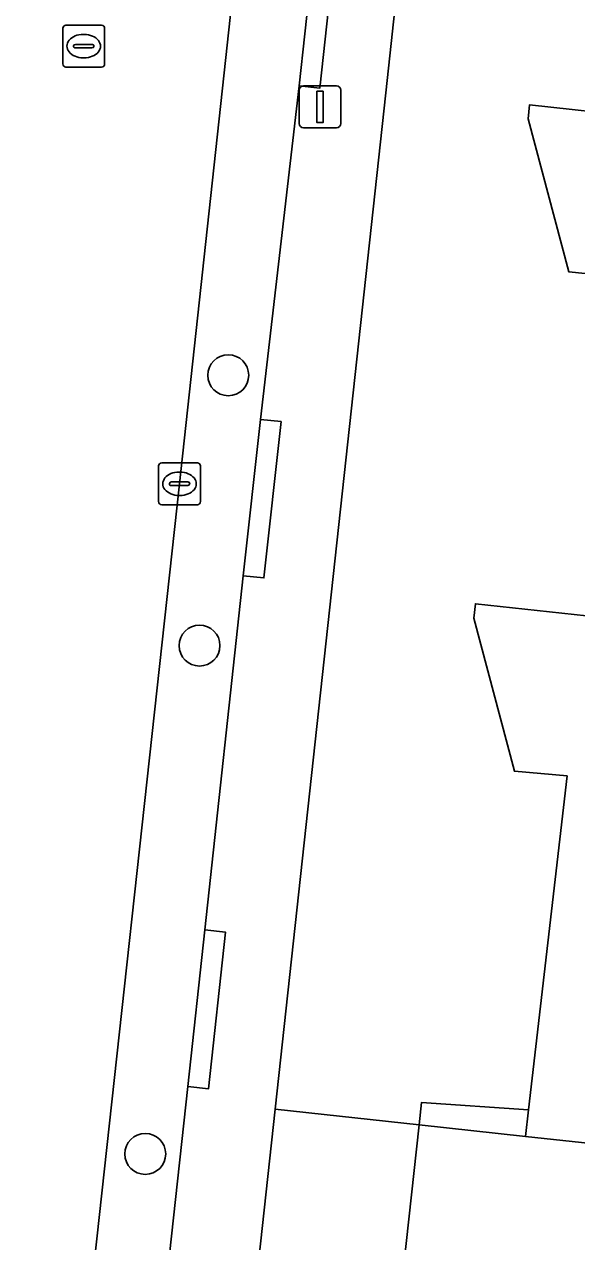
# Model space of a CAD drawing. Extents: x 160732 to 162107, y 387428 to 388479.
# Drawn here: x 162028.21 to 162041.42, y 387877.61 to 387906.72 of the extents above; entities that cross this region are included whole.
import ezdxf

# ---------------------------------------------------------------- set-up
doc = ezdxf.new("R2010")
doc.units = 0
for name, color, linetype in [('IMGEO_Boom', 7, 'Continuous'), ('IMGEO_Erf', 7, 'Continuous'), ('IMGEO_Groenvoorziening', 7, 'Continuous'), ('IMGEO_Kolk', 7, 'Continuous'), ('IMGEO_Lichtmast', 7, 'Continuous'), ('IMGEO_Muur', 7, 'Continuous'), ('IMGEO_Pand', 7, 'Continuous'), ('IMGEO_Pand_overbouw', 7, 'Continuous'), ('IMGEO_Parkeervlak_open', 7, 'Continuous'), ('IMGEO_Rijbaan_lokaal_open', 7, 'Continuous'), ('IMGEO_Rioolput', 7, 'Continuous'), ('IMGEO_Voetpad_open', 7, 'Continuous')]:
    doc.layers.add(name, color=color, linetype=linetype)

msp = doc.modelspace()

# ---------------------------------------------------------------- linework, layer by layer
at = {"layer": 'IMGEO_Boom'}
for centre in [(162033.087, 387898.329), (162032.4, 387891.866), (162031.101, 387879.712)]:
    msp.add_circle(centre, 0.489, dxfattribs=at)
at = {"layer": 'IMGEO_Erf'}
for points in [[(162042.936, 387928.789), (162039.462, 387929.159), (162037.481, 387910.847), (162036.857, 387905.078), (162034.207, 387880.781), (162037.651, 387880.405), (162037.706, 387880.939), (162040.267, 387880.766), (162041.19, 387888.751), (162039.933, 387888.863), (162038.959, 387892.521), (162038.999, 387892.865), (162041.656, 387892.58)], [(162042.486, 387900.672), (162041.232, 387900.802), (162040.264, 387904.46), (162040.292, 387904.793), (162042.913, 387904.508)]]:
    msp.add_lwpolyline(points, dxfattribs=at)
at = {"layer": 'IMGEO_Groenvoorziening'}
for points in [[(162036.235, 387867.453), (162037.651, 387880.405), (162034.207, 387880.781), (162032.794, 387867.828)], [(162044.517, 387866.514), (162045.932, 387879.512), (162040.194, 387880.131), (162037.651, 387880.405), (162036.235, 387867.453)]]:
    msp.add_lwpolyline(points, close=True, dxfattribs=at)
at = {"layer": 'IMGEO_Kolk'}
for p, q in [((162031.421, 387895.309), (162031.421, 387896.161)), ((162031.496, 387896.235), (162032.348, 387896.235)), ((162031.909, 387896.015), (162031.934, 387896.015)), ((162032.422, 387896.161), (162032.422, 387895.309)), ((162031.68, 387895.729), (162031.68, 387895.741)), ((162032.118, 387895.692), (162031.72, 387895.692)), ((162031.723, 387895.778), (162032.121, 387895.778)), ((162032.164, 387895.741), (162032.164, 387895.729)), ((162031.932, 387895.455), (162031.907, 387895.455)), ((162032.348, 387895.235), (162031.496, 387895.235))]:
    msp.add_line(p, q, dxfattribs=at)
for points in [[(162031.421, 387895.309), (162031.421, 387896.161)], [(162031.496, 387896.235), (162032.348, 387896.235)], [(162032.422, 387896.161), (162032.422, 387895.309)], [(162032.348, 387895.235), (162031.496, 387895.235)]]:
    msp.add_lwpolyline(points, dxfattribs=at)
for centre, radius, start, end in [((162031.498, 387896.159), 0.0765, 91.552, 178.448), ((162031.498, 387896.159), 0.0765, 91.552, 178.448), ((162032.346, 387896.159), 0.0765, 1.552, 88.448), ((162032.346, 387896.159), 0.0765, 1.552, 88.448), ((162031.72, 387895.738), 0.0403, 85.8775, 175.7526), ((162031.717, 387895.728), 0.0366, 178.938, 274.7102), ((162032.121, 387895.735), 0.043, 264.8664, 352.4533), ((162032.125, 387895.74), 0.0386, 1.7309, 96.639), ((162031.498, 387895.311), 0.0765, 181.552, 268.448), ((162031.498, 387895.311), 0.0765, 181.552, 268.448), ((162032.346, 387895.311), 0.0765, 271.552, 358.448), ((162032.346, 387895.311), 0.0765, 271.552, 358.448)]:
    msp.add_arc(centre, radius, start, end, dxfattribs=at)
for centre, major_axis, ratio, start_param, end_param in [((162031.908, 387895.735), (-0.387, 0.002), 0.722429, 4.712389, 7.853982), ((162031.933, 387895.735), (-0.39, 0.002), 0.717154, 1.570796, 4.712389)]:
    msp.add_ellipse(centre, major_axis=major_axis, ratio=ratio, start_param=start_param, end_param=end_param, dxfattribs=at)
at = {"layer": 'IMGEO_Lichtmast'}
for p, q in [((162034.786, 387904.346), (162034.786, 387905.146)), ((162034.786, 387905.146), (162034.786, 387904.346)), ((162034.886, 387905.246), (162035.676, 387905.246)), ((162035.676, 387905.246), (162034.886, 387905.246)), ((162035.776, 387905.146), (162035.776, 387904.346)), ((162035.776, 387904.346), (162035.776, 387905.146)), ((162035.676, 387904.246), (162034.886, 387904.246)), ((162034.886, 387904.246), (162035.676, 387904.246))]:
    msp.add_line(p, q, dxfattribs=at)
msp.add_lwpolyline([(162035.206, 387905.121), (162035.356, 387905.121), (162035.356, 387904.371), (162035.206, 387904.371), (162035.206, 387905.121)], dxfattribs=at)
for centre, start, end in [((162034.886, 387905.146), 90, 180), ((162034.886, 387905.146), 90, 180), ((162035.676, 387905.146), 0, 90), ((162035.676, 387905.146), 360, 90), ((162034.886, 387904.346), 180, 270), ((162034.886, 387904.346), 180, 270), ((162035.676, 387904.346), 270, 0), ((162035.676, 387904.346), 270, 0)]:
    msp.add_arc(centre, 0.1, start, end, dxfattribs=at)
at = {"layer": 'IMGEO_Muur'}
msp.add_lwpolyline([(162037.706, 387880.939), (162037.651, 387880.405), (162040.194, 387880.131), (162040.267, 387880.766)], close=True, dxfattribs=at)
at = {"layer": 'IMGEO_Pand'}
for points in [[(162049.265, 387903.638), (162042.894, 387904.329), (162042.913, 387904.508), (162040.292, 387904.793), (162040.264, 387904.46), (162041.232, 387900.802), (162042.486, 387900.672), (162041.656, 387892.58), (162041.638, 387892.401), (162047.969, 387891.751)], [(162045.932, 387879.512), (162046.627, 387879.437), (162047.969, 387891.751), (162041.638, 387892.401), (162041.656, 387892.58), (162038.999, 387892.865), (162038.959, 387892.521), (162039.933, 387888.863), (162041.19, 387888.751), (162040.267, 387880.766), (162040.194, 387880.131)]]:
    msp.add_lwpolyline(points, close=True, dxfattribs=at)
at = {"layer": 'IMGEO_Pand_overbouw'}
msp.add_lwpolyline([(162037.706, 387880.939), (162037.651, 387880.405), (162040.194, 387880.131), (162040.267, 387880.766)], close=True, dxfattribs=at)
at = {"layer": 'IMGEO_Parkeervlak_open'}
for points in [[(162038.814, 387959.046), (162034.593, 387920.323), (162033.61, 387911.29), (162031.917, 387895.736), (162029.582, 387874.404), (162027.244, 387853.078), (162025.156, 387833.593)], [(162028.47, 387847.699), (162029.33, 387855.663), (162029.729, 387859.412), (162032.119, 387881.325), (162032.527, 387885.067), (162033.443, 387893.536), (162033.855, 387897.275), (162034.781, 387905.249), (162035.188, 387908.99), (162035.412, 387911.084), (162036.039, 387916.952), (162036.43, 387920.701), (162038.797, 387942.624)]]:
    msp.add_lwpolyline(points, dxfattribs=at)
at = {"layer": 'IMGEO_Rijbaan_lokaal_open'}
msp.add_lwpolyline([(162025.156, 387833.593), (162027.244, 387853.078), (162029.582, 387874.404), (162031.917, 387895.736), (162033.61, 387911.29), (162034.593, 387920.323), (162038.814, 387959.046)], dxfattribs=at)
at = {"layer": 'IMGEO_Rioolput'}
for p, q in [((162029.129, 387905.772), (162029.129, 387906.624)), ((162029.204, 387906.698), (162030.056, 387906.698)), ((162029.617, 387906.478), (162029.642, 387906.478)), ((162030.13, 387906.624), (162030.13, 387905.772)), ((162029.388, 387906.192), (162029.388, 387906.204)), ((162029.826, 387906.155), (162029.428, 387906.155)), ((162029.431, 387906.241), (162029.829, 387906.241)), ((162029.872, 387906.204), (162029.872, 387906.192)), ((162029.64, 387905.918), (162029.615, 387905.918)), ((162030.056, 387905.698), (162029.204, 387905.698))]:
    msp.add_line(p, q, dxfattribs=at)
for points in [[(162029.129, 387905.772), (162029.129, 387906.624)], [(162029.204, 387906.698), (162030.056, 387906.698)], [(162030.13, 387906.624), (162030.13, 387905.772)], [(162030.056, 387905.698), (162029.204, 387905.698)]]:
    msp.add_lwpolyline(points, dxfattribs=at)
for centre, radius, start, end in [((162029.206, 387906.622), 0.0765, 91.552, 178.448), ((162029.206, 387906.622), 0.0765, 91.552, 178.448), ((162030.054, 387906.622), 0.0765, 1.552, 88.448), ((162030.054, 387906.622), 0.0765, 1.552, 88.448), ((162029.428, 387906.201), 0.0403, 85.8775, 175.7526), ((162029.425, 387906.191), 0.0366, 178.938, 274.7102), ((162029.829, 387906.198), 0.043, 264.8664, 352.4533), ((162029.833, 387906.203), 0.0386, 1.7309, 96.639), ((162029.206, 387905.774), 0.0765, 181.552, 268.448), ((162029.206, 387905.774), 0.0765, 181.552, 268.448), ((162030.054, 387905.774), 0.0765, 271.552, 358.448), ((162030.054, 387905.774), 0.0765, 271.552, 358.448)]:
    msp.add_arc(centre, radius, start, end, dxfattribs=at)
for centre, major_axis, ratio, start_param, end_param in [((162029.616, 387906.198), (-0.387, 0.002), 0.722429, 4.712389, 7.853982), ((162029.641, 387906.198), (-0.39, 0.002), 0.717154, 1.570796, 4.712389)]:
    msp.add_ellipse(centre, major_axis=major_axis, ratio=ratio, start_param=start_param, end_param=end_param, dxfattribs=at)
at = {"layer": 'IMGEO_Voetpad_open'}
for points in [[(162038.797, 387942.624), (162036.43, 387920.701), (162036.927, 387920.65), (162036.536, 387916.901), (162036.039, 387916.952), (162035.412, 387911.084), (162035.188, 387908.99), (162035.685, 387908.936), (162035.278, 387905.195), (162034.781, 387905.249), (162033.855, 387897.275), (162034.351, 387897.221), (162033.939, 387893.482), (162033.443, 387893.536), (162032.527, 387885.067), (162033.024, 387885.013), (162032.615, 387881.271), (162032.119, 387881.325), (162029.729, 387859.412), (162030.226, 387859.36), (162029.827, 387855.611), (162029.33, 387855.663), (162028.47, 387847.699)], [(162024.115, 387788.934), (162026.05, 387806.406), (162027.495, 387819.45), (162028.892, 387832.06), (162032.794, 387867.828), (162034.207, 387880.781), (162036.857, 387905.078), (162037.481, 387910.847), (162039.462, 387929.159), (162040.87, 387942.169)]]:
    msp.add_lwpolyline(points, dxfattribs=at)
for points in [[(162035.188, 387908.99), (162034.781, 387905.249), (162035.278, 387905.195), (162035.685, 387908.936)], [(162033.855, 387897.275), (162033.443, 387893.536), (162033.939, 387893.482), (162034.351, 387897.221)], [(162032.119, 387881.325), (162032.615, 387881.271), (162033.024, 387885.013), (162032.527, 387885.067)]]:
    msp.add_lwpolyline(points, close=True, dxfattribs=at)

doc.saveas('drawing.dxf')
